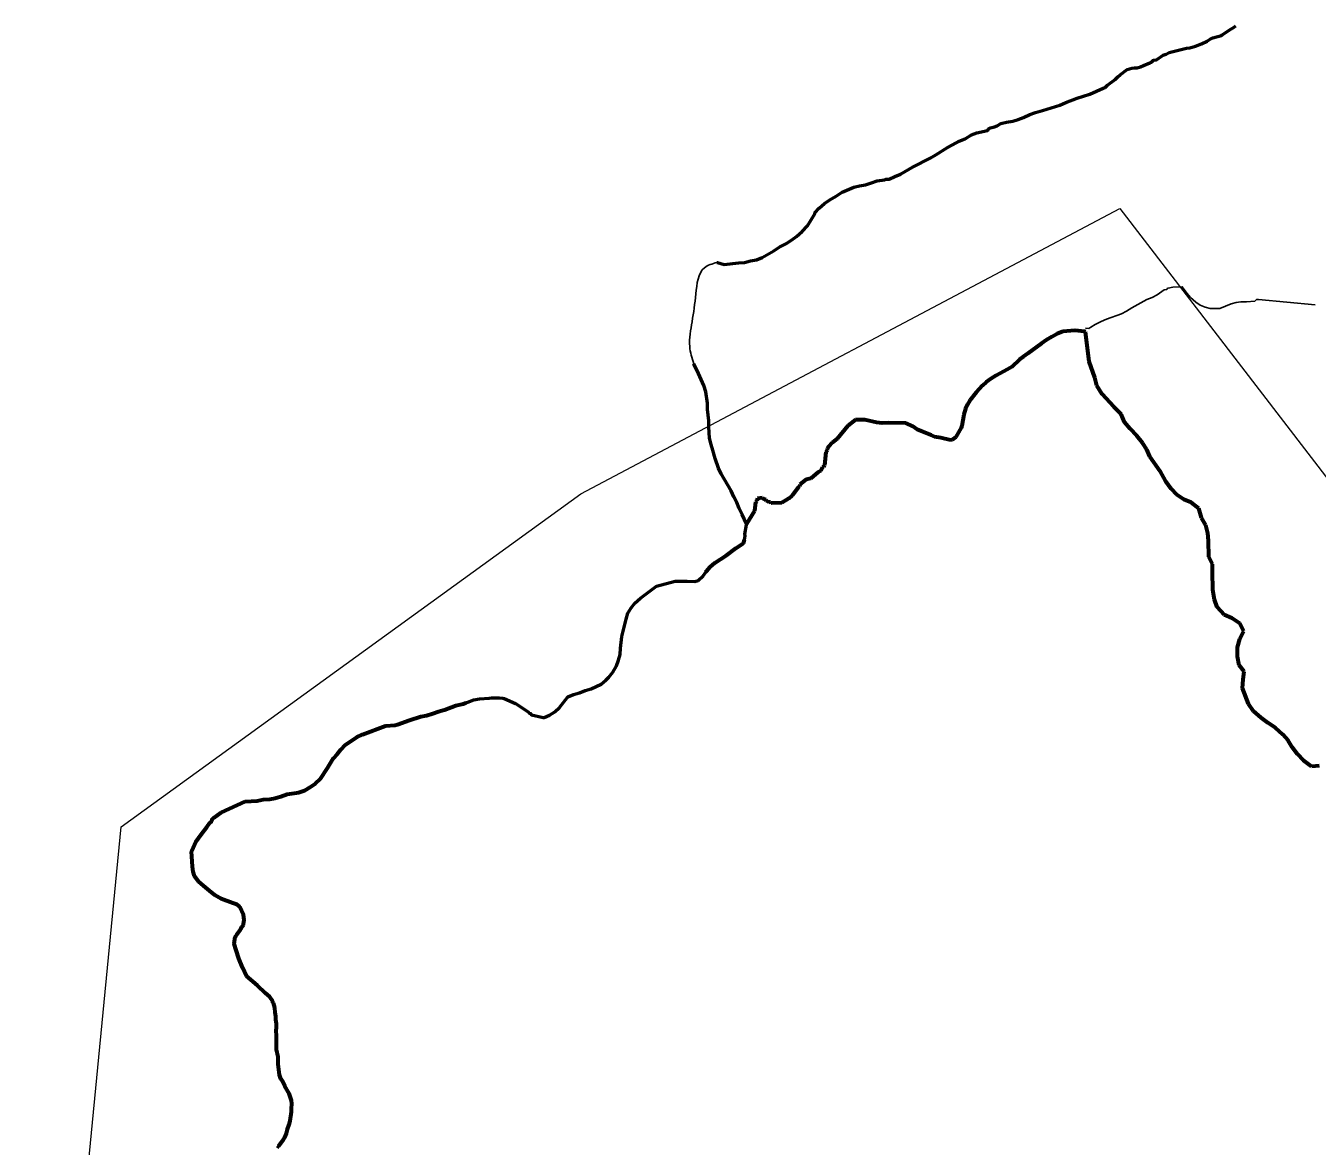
# Model space of a CAD drawing. Extents: x 553962 to 842807, y 8883888 to 9032388.
# Drawn here: x 803188 to 804322, y 9022644 to 9023628 of the extents above; entities that cross this region are included whole.
import ezdxf

# ---------------------------------------------------------------- set-up
doc = ezdxf.new("R2010")
doc.units = 0
doc.header["$LTSCALE"] = 200
doc.linetypes.add('LONG_DASH_SHORT_DASH', pattern=[9.9, 6, -1.2, 1.5, -1.2])
for name, color, linetype, lineweight in [('24', 7, 'Continuous', 25), ('35', 7, 'Continuous', 13), ('7', 7, 'LONG_DASH_SHORT_DASH', 60), ('8', 7, 'Continuous', 13)]:
    doc.layers.add(name, color=color, linetype=linetype, lineweight=lineweight)

msp = doc.modelspace()

# ---------------------------------------------------------------- linework, layer by layer
at = {"layer": '24', "lineweight": 53}
for points in [[(803794.5, 9023419.8), (803795.2, 9023419.8), (803801.1, 9023417.9), (803813.8, 9023419.5), (803818.9, 9023419.8), (803824.2, 9023421.2), (803829.4, 9023422.1), (803834.5, 9023424.1), (803844.8, 9023429.9), (803850, 9023433.4), (803855.1, 9023436.3), (803860.1, 9023439.4), (803864.5, 9023442.6), (803869.6, 9023447), (803874.3, 9023452), (803880.6, 9023462.5), (803880.7, 9023463.3), (803884.4, 9023467.6), (803889.2, 9023471.7), (803893.8, 9023474.9), (803899.4, 9023478.1), (803904.7, 9023481.4), (803915, 9023485.9), (803920, 9023487.2), (803925.2, 9023487.9), (803930.3, 9023489.8), (803935.5, 9023491.4), (803941.9, 9023492.4), (803943.3, 9023492.8), (803945.8, 9023493), (803950.9, 9023495.3), (803955.9, 9023497.2), (803966.4, 9023503.6), (803982, 9023511.5), (803987, 9023514.3), (803997.1, 9023520.7), (804001.6, 9023523.2), (804007.4, 9023526.2), (804012.7, 9023528.5), (804018.2, 9023531.8), (804023, 9023533.6), (804032.1, 9023535.7), (804032.4, 9023535.8), (804033.1, 9023537), (804035, 9023538.1), (804038.4, 9023538.9), (804040.8, 9023539.7), (804043.8, 9023541.8), (804048.8, 9023543), (804054.4, 9023543.9), (804059.1, 9023545.3), (804063.7, 9023547.1), (804069.3, 9023549.6), (804074.4, 9023551.4), (804080.6, 9023553.2), (804095.6, 9023558), (804100.9, 9023560.2), (804110.9, 9023564), (804122.2, 9023567.6), (804133.7, 9023572.8), (804135.4, 9023573.4), (804137.7, 9023575.5), (804144.3, 9023580.6), (804146.6, 9023582.9), (804148.7, 9023584.7), (804154.9, 9023589.2), (804158.8, 9023590.5), (804161.4, 9023590.6), (804163.6, 9023590.8), (804166.5, 9023591.6), (804169.2, 9023592.9), (804174.7, 9023595), (804176.2, 9023595.8), (804178.1, 9023597.4), (804180.5, 9023597.8), (804182.6, 9023599.2), (804184.5, 9023600.3), (804186.5, 9023601.9), (804189.1, 9023602.8), (804191.6, 9023604.1), (804206.8, 9023608), (804209.8, 9023608.4), (804214.9, 9023609.7), (804220.2, 9023611.7), (804225, 9023614.2), (804227.7, 9023615.8), (804230.1, 9023617), (804237.8, 9023619), (804238.2, 9023619.6), (804242.4, 9023622.2), (804244.4, 9023623.9), (804248.9, 9023626.5), (804250.3, 9023627.6)], [(803820.7, 9023190.2), (803817, 9023198.4), (803814.3, 9023203.8), (803812.3, 9023209), (803809.5, 9023214), (803807.1, 9023219.2), (803798.5, 9023234.3), (803796, 9023239.3), (803793.3, 9023247.6), (803791.2, 9023255), (803789.6, 9023260), (803788.3, 9023265.4), (803787.7, 9023275.4), (803787.6, 9023280.7), (803786.3, 9023290.7), (803786.3, 9023296.2), (803784.9, 9023306.2), (803783.2, 9023311.8), (803778.6, 9023322.4), (803774.4, 9023330.9)], [(803380.5, 9022946.4), (803391.2, 9022946.9), (803396.5, 9022948.1), (803402.2, 9022948.6), (803406.8, 9022949.5), (803411.8, 9022950.7), (803417.3, 9022953), (803425.7, 9022954.2), (803427.5, 9022954.3), (803432.7, 9022956), (803437.8, 9022959.2), (803442.4, 9022962.3), (803446.6, 9022966.4), (803452.8, 9022975.8), (803458, 9022984.5), (803461.2, 9022988.1), (803464.4, 9022992.2), (803468.3, 9022996.1), (803478.5, 9023003), (803483.7, 9023005.3), (803503.8, 9023012.9), (803512.2, 9023013.6), (803514.3, 9023014), (803524.9, 9023017.8), (803534.7, 9023021), (803539.7, 9023021.9), (803545.2, 9023023.7), (803550.3, 9023025.6), (803555.6, 9023027), (803565.6, 9023030.7), (803571.8, 9023032.3), (803576.1, 9023033.7), (803581.2, 9023035.6), (803586.4, 9023036.6), (803594.9, 9023037.3), (803596.9, 9023037.6), (803603.6, 9023037.6), (803606.7, 9023037.3), (803607.8, 9023036.9), (803617.8, 9023032.5), (803629, 9023025.1), (803630, 9023024), (803631.2, 9023023.8), (803631.6, 9023022.8), (803631.9, 9023022.5), (803642.3, 9023020.2), (803643, 9023020.3), (803647.7, 9023022.4), (803652.5, 9023025.3), (803656.5, 9023029), (803663.8, 9023038.4), (803668.7, 9023040.3), (803674, 9023042), (803679, 9023043.9), (803684.3, 9023045.3), (803693.1, 9023049.6), (803697.1, 9023052.9), (803699.7, 9023055.6), (803703.2, 9023059.9), (803706.5, 9023065.7), (803708.4, 9023070.7), (803709.9, 9023075.5), (803710, 9023081.1), (803711.2, 9023091.2), (803715.1, 9023106.6), (803716.6, 9023111.7), (803719.5, 9023116.6), (803722.6, 9023120.7), (803727.5, 9023125.1), (803741.6, 9023135.6), (803758.1, 9023139.8), (803768.3, 9023139.8), (803775.4, 9023139.5), (803778.2, 9023140.4), (803782.6, 9023144.6), (803785.5, 9023148.8), (803788.8, 9023152.5), (803792.9, 9023156), (803802.7, 9023162.6), (803811.2, 9023168.9), (803817.9, 9023173.3), (803818.9, 9023176.3), (803819.5, 9023179.8), (803819.1, 9023181.1), (803820.7, 9023189.3), (803820.7, 9023190.2)], [(803372.6, 9022816), (803370.8, 9022821.5), (803371.8, 9022827.5), (803372.7, 9022828.4), (803373.2, 9022829.6), (803376.8, 9022834.4), (803377.6, 9022836.5), (803379, 9022837.9), (803379.2, 9022838.6), (803379.8, 9022842.6), (803379.2, 9022847), (803376, 9022853.9), (803373.2, 9022855.9), (803369.8, 9022857.3), (803359.6, 9022860.9), (803354, 9022864.3), (803349.1, 9022867.9), (803344, 9022872.3), (803340, 9022875.9), (803336.2, 9022880.9), (803334.9, 9022884.8), (803334.2, 9022889.4), (803333.3, 9022902.6), (803333.7, 9022903.2), (803337.2, 9022911.1), (803339.6, 9022914.2), (803342, 9022917.6), (803346.9, 9022923.8), (803349.5, 9022927.6), (803351.4, 9022929.3), (803351.8, 9022931.4), (803353.1, 9022932), (803359.5, 9022936.9), (803380.5, 9022946.4)], [(803378.3, 9022800.8), (803374.9, 9022808.5), (803372.6, 9022816)], [(803408.8, 9022642.3), (803410, 9022644), (803414.3, 9022649.6), (803415.3, 9022651.5), (803416.8, 9022654.8), (803417.8, 9022658.7), (803419.1, 9022662.7), (803420, 9022666.1), (803421.3, 9022674), (803421.3, 9022677.2), (803421.6, 9022680.8), (803421.2, 9022683.8), (803419.3, 9022690.1), (803415.4, 9022696.5), (803412.9, 9022701.5), (803411.9, 9022702.9), (803410.6, 9022706.3), (803409.6, 9022715.8), (803409.5, 9022722.2), (803408.2, 9022728.6), (803408.2, 9022741.1), (803407.9, 9022745.2), (803408.2, 9022748.4), (803408.1, 9022751.5), (803407.5, 9022754.8), (803407.5, 9022758), (803406.8, 9022761.3), (803406.5, 9022765.4), (803405.5, 9022769.4), (803404.9, 9022769.7), (803404.8, 9022771), (803402.1, 9022774.8), (803398.3, 9022778), (803391.3, 9022785), (803381.6, 9022793.2), (803378.3, 9022800.8)]]:
    msp.add_lwpolyline(points, dxfattribs=at)
at = {"layer": '24'}
for points in [[(804118.4, 9023362.2), (804121.3, 9023361.8), (804123, 9023363.1), (804126.9, 9023365.3), (804132, 9023367.9), (804136.6, 9023369.9), (804150, 9023374.8), (804154.4, 9023376.9), (804159, 9023379.9), (804172.1, 9023387.3), (804176.9, 9023389.1), (804181.2, 9023391.3), (804187.4, 9023395.8), (804189.6, 9023396.2), (804190.3, 9023397.1), (804190.7, 9023397.3), (804194.8, 9023398.1), (804203.2, 9023398.5), (804207.1, 9023392.9), (804210.4, 9023389.1), (804215, 9023385), (804219, 9023382.2), (804223.3, 9023380.6), (804227.8, 9023379.4), (804236.3, 9023379.5), (804246.2, 9023383.6), (804250.4, 9023384.6), (804254.7, 9023385.3), (804259.6, 9023385.3), (804266.8, 9023385.9), (804267.3, 9023386.2), (804268.5, 9023387.2), (804270, 9023387.3), (804319.8, 9023382.6)], [(804118.4, 9023358.8), (804117.3, 9023359.1), (804109, 9023360.1), (804098.5, 9023359.2), (804093.3, 9023357), (804088.6, 9023354.6), (804083.7, 9023351.6), (804079.5, 9023348.7), (804067.7, 9023339.8), (804063.6, 9023336.9), (804060.4, 9023334.6), (804053.5, 9023328.2), (804049.5, 9023325.7), (804039.8, 9023320.5), (804035.3, 9023317.7), (804031.2, 9023314.7), (804027.8, 9023311.7), (804022.3, 9023305.7), (804016.8, 9023298.5), (804014.7, 9023295), (804012.8, 9023291.2), (804011.5, 9023286.3), (804009.7, 9023276.4), (804009.1, 9023274.7), (804004.3, 9023266.4), (804001.1, 9023263.9), (803999.7, 9023263.8), (803991.2, 9023265.8), (803985.8, 9023266.6), (803982.9, 9023268.1), (803975.5, 9023271), (803970.5, 9023273.2), (803966.5, 9023276.1), (803960.7, 9023278.8), (803945.5, 9023278.9), (803939.9, 9023278.6), (803934.8, 9023279.2), (803924.6, 9023281.7), (803917.1, 9023281.6), (803916.4, 9023281.5), (803909.6, 9023276.3), (803900.3, 9023264.8), (803896.2, 9023261.6), (803892.6, 9023257.9), (803891.7, 9023256.8), (803891.5, 9023256.3), (803891.4, 9023255), (803890.2, 9023253.1), (803889.2, 9023241.8), (803888.3, 9023240.3), (803887.3, 9023240.1), (803886, 9023236.8), (803883.7, 9023235.6), (803877.2, 9023230.1), (803873, 9023229.3), (803867.6, 9023224.8), (803867.1, 9023223), (803866.2, 9023222.5), (803860.8, 9023215.2), (803857.8, 9023212.6), (803851.8, 9023208.8), (803851, 9023208.6), (803842.5, 9023208.4), (803842.2, 9023208.5), (803841.6, 9023209.2), (803840.3, 9023209.3), (803838.1, 9023210.6), (803837.7, 9023211.5), (803835.9, 9023211.9), (803834.8, 9023213), (803830.2, 9023212.4), (803829.7, 9023210.6), (803828.7, 9023209.7), (803828.5, 9023209.4), (803827.7, 9023201.8), (803820.7, 9023190.2)]]:
    msp.add_lwpolyline(points, dxfattribs=at)
msp.add_spline([(803774.4, 9023330.9), (803770.8, 9023346), (803772.9, 9023367.8), (803776.2, 9023392.3), (803783.8, 9023415.2), (803794.5, 9023419.8)], degree=3, dxfattribs=at)
at = {"layer": '35'}
for points in [[(804118.4, 9023358.8), (804117.3, 9023359.1), (804109, 9023360.1), (804098.5, 9023359.2), (804093.3, 9023357), (804088.6, 9023354.6), (804083.7, 9023351.6), (804079.5, 9023348.7), (804067.7, 9023339.8), (804063.6, 9023336.9), (804060.4, 9023334.6), (804053.5, 9023328.2), (804049.5, 9023325.7), (804039.8, 9023320.5), (804035.3, 9023317.7), (804031.2, 9023314.7), (804027.8, 9023311.7), (804022.3, 9023305.7), (804016.8, 9023298.5), (804014.7, 9023295), (804012.8, 9023291.2), (804011.5, 9023286.3), (804009.7, 9023276.4), (804009.1, 9023274.7), (804004.3, 9023266.4), (804001.1, 9023263.9), (803999.7, 9023263.8), (803991.2, 9023265.8), (803985.8, 9023266.6), (803982.9, 9023268.1), (803975.5, 9023271), (803970.5, 9023273.2), (803966.5, 9023276.1), (803960.7, 9023278.8), (803945.5, 9023278.9), (803939.9, 9023278.6), (803934.8, 9023279.2), (803924.6, 9023281.7), (803917.1, 9023281.6), (803916.4, 9023281.5), (803909.6, 9023276.3), (803900.3, 9023264.8), (803896.2, 9023261.6), (803892.6, 9023257.9), (803891.7, 9023256.8), (803891.5, 9023256.3), (803891.4, 9023255), (803890.2, 9023253.1), (803889.2, 9023241.8), (803888.3, 9023240.3), (803887.3, 9023240.1), (803886, 9023236.8), (803883.7, 9023235.6), (803877.2, 9023230.1), (803873, 9023229.3), (803867.6, 9023224.8), (803867.1, 9023223), (803866.2, 9023222.5), (803860.8, 9023215.2), (803857.8, 9023212.6), (803851.8, 9023208.8), (803851, 9023208.6), (803842.5, 9023208.4), (803842.2, 9023208.5), (803841.6, 9023209.2), (803840.3, 9023209.3), (803838.1, 9023210.6), (803837.7, 9023211.5), (803835.9, 9023211.9), (803834.8, 9023213), (803830.2, 9023212.4), (803829.7, 9023210.6), (803828.7, 9023209.7), (803828.5, 9023209.4), (803827.7, 9023201.8), (803820.7, 9023190.2)], [(804323.5, 9022977.7), (804316.7, 9022977.1), (804309.7, 9022982.4), (804304.4, 9022987.9), (804299.8, 9022994.1), (804296.1, 9022999.9), (804291.5, 9023005.4), (804285, 9023011.2), (804278.2, 9023015.6), (804272.6, 9023019.9), (804265.8, 9023025.9), (804261.3, 9023032.1), (804256.2, 9023045.9), (804256.7, 9023053.7), (804257.6, 9023060.7), (804253.3, 9023066.2), (804251.6, 9023073.8), (804251.8, 9023082.1), (804253.8, 9023089.3), (804257.3, 9023095.9), (804253.7, 9023102.9), (804246.7, 9023107.4), (804240.1, 9023110.4), (804233.8, 9023117.1), (804231.5, 9023123.9), (804230, 9023132.4), (804229.9, 9023148), (804229.7, 9023154.8), (804226.4, 9023161.3), (804226.3, 9023175.3), (804225.8, 9023182.1), (804223.8, 9023189.1), (804220.2, 9023195.6), (804217.9, 9023203.7), (804210.9, 9023208.9), (804204.6, 9023211.6), (804198.5, 9023215.6), (804193.5, 9023220.9), (804188.7, 9023227.6), (804183.9, 9023236.4), (804174.8, 9023249.4), (804172, 9023255.7), (804168.2, 9023261.5), (804163.2, 9023267.5), (804157.4, 9023273.7), (804152.6, 9023279.7), (804149.5, 9023286.7), (804143, 9023293), (804132.9, 9023304.2), (804128.3, 9023311.7), (804126.6, 9023318.8), (804121.6, 9023332.9), (804118.4, 9023358.8)], [(803820.7, 9023190.2), (803820.7, 9023189.3), (803819.1, 9023181.1), (803819.5, 9023179.8), (803818.9, 9023176.3), (803817.9, 9023173.3), (803811.2, 9023168.9), (803802.7, 9023162.6), (803792.9, 9023156), (803788.8, 9023152.5), (803785.5, 9023148.8), (803782.6, 9023144.6), (803778.2, 9023140.4), (803775.4, 9023139.5), (803768.3, 9023139.8), (803758.1, 9023139.8), (803741.6, 9023135.6), (803727.5, 9023125.1), (803722.6, 9023120.7), (803719.5, 9023116.6), (803716.6, 9023111.7), (803715.1, 9023106.6), (803711.2, 9023091.2), (803710, 9023081.1), (803709.9, 9023075.5), (803708.4, 9023070.7), (803706.5, 9023065.7), (803703.2, 9023059.9), (803699.7, 9023055.6), (803697.1, 9023052.9), (803693.1, 9023049.6), (803684.3, 9023045.3), (803679, 9023043.9), (803674, 9023042), (803668.7, 9023040.3), (803663.8, 9023038.4), (803656.5, 9023029), (803652.5, 9023025.3), (803647.7, 9023022.4), (803643, 9023020.3), (803642.3, 9023020.2), (803631.9, 9023022.5), (803631.6, 9023022.8), (803631.2, 9023023.8), (803630, 9023024), (803629, 9023025.1), (803617.8, 9023032.5), (803607.8, 9023036.9), (803606.7, 9023037.3), (803603.6, 9023037.6), (803596.9, 9023037.6), (803594.9, 9023037.3), (803586.4, 9023036.6), (803581.2, 9023035.6), (803576.1, 9023033.7), (803571.8, 9023032.3), (803565.6, 9023030.7), (803555.6, 9023027), (803550.3, 9023025.6), (803545.2, 9023023.7), (803539.7, 9023021.9), (803534.7, 9023021), (803524.9, 9023017.8), (803514.3, 9023014), (803512.2, 9023013.6), (803503.8, 9023012.9), (803483.7, 9023005.3), (803478.5, 9023003), (803468.3, 9022996.1), (803464.4, 9022992.2), (803461.2, 9022988.1), (803458, 9022984.5), (803452.8, 9022975.8), (803446.6, 9022966.4), (803442.4, 9022962.3), (803437.8, 9022959.2), (803432.7, 9022956), (803427.5, 9022954.3), (803425.7, 9022954.2), (803417.3, 9022953), (803411.8, 9022950.7), (803406.8, 9022949.5), (803402.2, 9022948.6), (803396.5, 9022948.1), (803391.2, 9022946.9), (803380.5, 9022946.4)], [(803380.5, 9022946.4), (803359.5, 9022936.9), (803353.1, 9022932), (803351.8, 9022931.4), (803351.4, 9022929.3), (803349.5, 9022927.6), (803346.9, 9022923.8), (803342, 9022917.6), (803339.6, 9022914.2), (803337.2, 9022911.1), (803333.7, 9022903.2), (803333.3, 9022902.6), (803334.2, 9022889.4), (803334.9, 9022884.8), (803336.2, 9022880.9), (803340, 9022875.9), (803344, 9022872.3), (803349.1, 9022867.9), (803354, 9022864.3), (803359.6, 9022860.9), (803369.8, 9022857.3), (803373.2, 9022855.9), (803376, 9022853.9), (803379.2, 9022847), (803379.8, 9022842.6), (803379.2, 9022838.6), (803379, 9022837.9), (803377.6, 9022836.5), (803376.8, 9022834.4), (803373.2, 9022829.6), (803372.7, 9022828.4), (803371.8, 9022827.5), (803370.8, 9022821.5), (803372.6, 9022816)], [(803372.6, 9022816), (803374.9, 9022808.5), (803378.3, 9022800.8)], [(803378.3, 9022800.8), (803381.6, 9022793.2), (803391.3, 9022785), (803398.3, 9022778), (803402.1, 9022774.8), (803404.8, 9022771), (803404.9, 9022769.7), (803405.5, 9022769.4), (803406.5, 9022765.4), (803406.8, 9022761.3), (803407.5, 9022758), (803407.5, 9022754.8), (803408.1, 9022751.5), (803408.2, 9022748.4), (803407.9, 9022745.2), (803408.2, 9022741.1), (803408.2, 9022728.6), (803409.5, 9022722.2), (803409.6, 9022715.8), (803410.6, 9022706.3), (803411.9, 9022702.9), (803412.9, 9022701.5), (803415.4, 9022696.5), (803419.3, 9022690.1), (803421.2, 9022683.8), (803421.6, 9022680.8), (803421.3, 9022677.2), (803421.3, 9022674), (803420, 9022666.1), (803419.1, 9022662.7), (803417.8, 9022658.7), (803416.8, 9022654.8), (803415.3, 9022651.5), (803414.3, 9022649.6), (803410, 9022644), (803408.8, 9022642.3)]]:
    msp.add_lwpolyline(points, dxfattribs=at)
at = {"layer": '7'}
for points in [[(804118.4, 9023358.8), (804117.3, 9023359.1), (804109, 9023360.1), (804098.5, 9023359.2), (804093.3, 9023357), (804088.6, 9023354.6), (804083.7, 9023351.6), (804079.5, 9023348.7), (804067.7, 9023339.8), (804063.6, 9023336.9), (804060.4, 9023334.6), (804053.5, 9023328.2), (804049.5, 9023325.7), (804039.8, 9023320.5), (804035.3, 9023317.7), (804031.2, 9023314.7), (804027.8, 9023311.7), (804022.3, 9023305.7), (804016.8, 9023298.5), (804014.7, 9023295), (804012.8, 9023291.2), (804011.5, 9023286.3), (804009.7, 9023276.4), (804009.1, 9023274.7), (804004.3, 9023266.4), (804001.1, 9023263.9), (803999.7, 9023263.8), (803991.2, 9023265.8), (803985.8, 9023266.6), (803982.9, 9023268.1), (803975.5, 9023271), (803970.5, 9023273.2), (803966.5, 9023276.1), (803960.7, 9023278.8), (803945.5, 9023278.9), (803939.9, 9023278.6), (803934.8, 9023279.2), (803924.6, 9023281.7), (803917.1, 9023281.6), (803916.4, 9023281.5), (803909.6, 9023276.3), (803900.3, 9023264.8), (803896.2, 9023261.6), (803892.6, 9023257.9), (803891.7, 9023256.8), (803891.5, 9023256.3), (803891.4, 9023255), (803890.2, 9023253.1), (803889.2, 9023241.8), (803888.3, 9023240.3), (803887.3, 9023240.1), (803886, 9023236.8), (803883.7, 9023235.6), (803877.2, 9023230.1), (803873, 9023229.3), (803867.6, 9023224.8), (803867.1, 9023223), (803866.2, 9023222.5), (803860.8, 9023215.2), (803857.8, 9023212.6), (803851.8, 9023208.8), (803851, 9023208.6), (803842.5, 9023208.4), (803842.2, 9023208.5), (803841.6, 9023209.2), (803840.3, 9023209.3), (803838.1, 9023210.6), (803837.7, 9023211.5), (803835.9, 9023211.9), (803834.8, 9023213), (803830.2, 9023212.4), (803829.7, 9023210.6), (803828.7, 9023209.7), (803828.5, 9023209.4), (803827.7, 9023201.8), (803820.7, 9023190.2)], [(804323.5, 9022977.7), (804316.7, 9022977.1), (804309.7, 9022982.4), (804304.4, 9022987.9), (804299.8, 9022994.1), (804296.1, 9022999.9), (804291.5, 9023005.4), (804285, 9023011.2), (804278.2, 9023015.6), (804272.6, 9023019.9), (804265.8, 9023025.9), (804261.3, 9023032.1), (804256.2, 9023045.9), (804256.7, 9023053.7), (804257.6, 9023060.7), (804253.3, 9023066.2), (804251.6, 9023073.8), (804251.8, 9023082.1), (804253.8, 9023089.3), (804257.3, 9023095.9), (804253.7, 9023102.9), (804246.7, 9023107.4), (804240.1, 9023110.4), (804233.8, 9023117.1), (804231.5, 9023123.9), (804230, 9023132.4), (804229.9, 9023148), (804229.7, 9023154.8), (804226.4, 9023161.3), (804226.3, 9023175.3), (804225.8, 9023182.1), (804223.8, 9023189.1), (804220.2, 9023195.6), (804217.9, 9023203.7), (804210.9, 9023208.9), (804204.6, 9023211.6), (804198.5, 9023215.6), (804193.5, 9023220.9), (804188.7, 9023227.6), (804183.9, 9023236.4), (804174.8, 9023249.4), (804172, 9023255.7), (804168.2, 9023261.5), (804163.2, 9023267.5), (804157.4, 9023273.7), (804152.6, 9023279.7), (804149.5, 9023286.7), (804143, 9023293), (804132.9, 9023304.2), (804128.3, 9023311.7), (804126.6, 9023318.8), (804121.6, 9023332.9), (804118.4, 9023358.8)], [(803784.8, 9023147.8), (803785.5, 9023148.8), (803788.8, 9023152.5), (803792.9, 9023156), (803802.7, 9023162.6), (803811.2, 9023168.9), (803817.9, 9023173.3), (803818.9, 9023176.3)], [(803380.5, 9022946.4), (803391.2, 9022946.9), (803396.5, 9022948.1), (803402.2, 9022948.6), (803406.8, 9022949.5), (803411.8, 9022950.7), (803417.3, 9022953), (803425.7, 9022954.2), (803427.5, 9022954.3), (803432.7, 9022956), (803437.8, 9022959.2), (803442.4, 9022962.3), (803446.6, 9022966.4), (803452.8, 9022975.8), (803458, 9022984.5), (803461.2, 9022988.1), (803464.4, 9022992.2), (803468.3, 9022996.1), (803478.5, 9023003), (803483.7, 9023005.3), (803503.8, 9023012.9), (803512.2, 9023013.6), (803514.3, 9023014), (803524.9, 9023017.8), (803534.7, 9023021), (803539.7, 9023021.9), (803545.2, 9023023.7), (803550.3, 9023025.6), (803555.6, 9023027), (803565.6, 9023030.7), (803571.8, 9023032.3), (803574.4, 9023033.2)], [(803372.6, 9022816), (803370.8, 9022821.5), (803371.8, 9022827.5), (803372.7, 9022828.4), (803373.2, 9022829.6), (803376.8, 9022834.4), (803377.6, 9022836.5), (803379, 9022837.9), (803379.2, 9022838.6), (803379.8, 9022842.6), (803379.2, 9022847), (803376, 9022853.9), (803373.2, 9022855.9), (803369.8, 9022857.3), (803359.6, 9022860.9), (803354, 9022864.3), (803349.1, 9022867.9), (803344, 9022872.3), (803340, 9022875.9), (803336.2, 9022880.9), (803334.9, 9022884.8), (803334.2, 9022889.4), (803333.3, 9022902.6), (803333.7, 9022903.2), (803337.2, 9022911.1), (803339.6, 9022914.2), (803342, 9022917.6), (803346.9, 9022923.8), (803349.5, 9022927.6), (803351.4, 9022929.3), (803351.8, 9022931.4), (803353.1, 9022932), (803359.5, 9022936.9), (803380.5, 9022946.4)], [(803378.3, 9022800.8), (803374.9, 9022808.5), (803372.6, 9022816)], [(803410, 9022644), (803414.3, 9022649.6), (803415.3, 9022651.5), (803416.8, 9022654.8), (803417.8, 9022658.7), (803419.1, 9022662.7), (803420, 9022666.1), (803421.3, 9022674), (803421.3, 9022677.2), (803421.6, 9022680.8), (803421.2, 9022683.8), (803419.3, 9022690.1), (803415.4, 9022696.5), (803412.9, 9022701.5), (803411.9, 9022702.9), (803410.6, 9022706.3), (803409.6, 9022715.8), (803409.5, 9022722.2), (803408.2, 9022728.6), (803408.2, 9022741.1), (803407.9, 9022745.2), (803408.2, 9022748.4), (803408.1, 9022751.5), (803407.5, 9022754.8), (803407.5, 9022758), (803406.8, 9022761.3), (803406.5, 9022765.4), (803405.5, 9022769.4), (803404.9, 9022769.7), (803404.8, 9022771), (803402.1, 9022774.8), (803398.3, 9022778), (803391.3, 9022785), (803381.6, 9022793.2), (803378.3, 9022800.8)]]:
    msp.add_lwpolyline(points, dxfattribs=at)
at = {"layer": '8'}
msp.add_lwpolyline([(803188, 9022060.7), (803271.6, 9022924.2), (803675.2, 9023216.6), (804148.5, 9023467.3), (804808.6, 9022607.9), (805204.5, 9021578.1), (806459.2, 9022186), (806904.6, 9022074.6)], dxfattribs=at)

doc.saveas('drawing.dxf')
